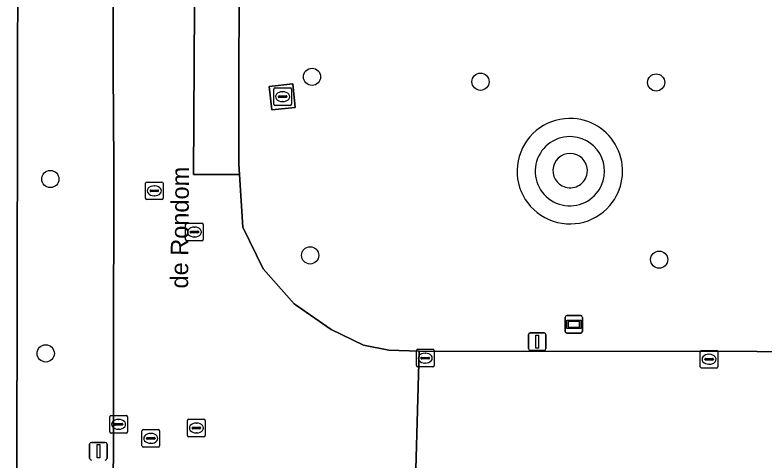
# Model space of a CAD drawing. Extents: x 161477 to 163040, y 383680 to 384871.
# Drawn here: x 162427.37 to 162469.93, y 384440.42 to 384465.71 of the extents above; entities that cross this region are included whole.
import ezdxf

# ---------------------------------------------------------------- set-up
doc = ezdxf.new("R2010")
doc.units = 0
for name, color, linetype in [('IMGEO_Berm_groen', 7, 'Continuous'), ('IMGEO_Boom', 7, 'Continuous'), ('IMGEO_Brandkraan', 7, 'Continuous'), ('IMGEO_Groenvoorziening', 7, 'Continuous'), ('IMGEO_Informatiebord', 7, 'Continuous'), ('IMGEO_Kolk', 7, 'Continuous'), ('IMGEO_Lichtmast', 7, 'Continuous'), ('IMGEO_Openbare_ruimte_label', 7, 'Continuous'), ('IMGEO_Parkeervlak_open', 7, 'Continuous'), ('IMGEO_Rijbaan_lokaal_open', 7, 'Continuous'), ('IMGEO_Rioolput', 7, 'Continuous'), ('IMGEO_Voetpad_gesloten', 7, 'Continuous'), ('IMGEO_Voetpad_halfverhard', 7, 'Continuous'), ('IMGEO_Voetpad_open', 7, 'Continuous')]:
    doc.layers.add(name, color=color, linetype=linetype)

msp = doc.modelspace()

# ---------------------------------------------------------------- linework, layer by layer
at = {"layer": 'IMGEO_Berm_groen'}
msp.add_lwpolyline([(162432.955, 384434.559), (162432.983, 384457.194), (162432.96, 384462.557), (162432.964, 384479.711), (162432.97, 384482.311), (162432.988, 384490.722), (162431.581, 384490.735), (162427.582, 384490.774), (162427.434, 384419.486), (162432.969, 384419.486), (162432.97, 384426.966)], close=True, dxfattribs=at)
at = {"layer": 'IMGEO_Boom'}
for centre in [(162444.25, 384462.2), (162453.82, 384461.92), (162463.8, 384461.88), (162429.38, 384456.39), (162444.14, 384452.05), (162463.97, 384451.81), (162429.12, 384446.48)]:
    msp.add_circle(centre, 0.489, dxfattribs=at)
at = {"layer": 'IMGEO_Brandkraan'}
for p, q in [((162442.079, 384460.644), (162442.079, 384461.496)), ((162442.154, 384461.57), (162443.006, 384461.57)), ((162442.567, 384461.35), (162442.592, 384461.35)), ((162443.08, 384461.496), (162443.08, 384460.644)), ((162442.338, 384461.064), (162442.338, 384461.076)), ((162442.776, 384461.027), (162442.378, 384461.027)), ((162442.381, 384461.113), (162442.779, 384461.113)), ((162442.59, 384460.79), (162442.565, 384460.79)), ((162442.822, 384461.076), (162442.822, 384461.064)), ((162443.006, 384460.57), (162442.154, 384460.57))]:
    msp.add_line(p, q, dxfattribs=at)
for points in [[(162442.079, 384460.644), (162442.079, 384461.496)], [(162442.154, 384461.57), (162443.006, 384461.57)], [(162443.08, 384461.496), (162443.08, 384460.644)], [(162443.006, 384460.57), (162442.154, 384460.57)]]:
    msp.add_lwpolyline(points, dxfattribs=at)
for centre, radius, start, end in [((162442.156, 384461.494), 0.0765, 91.552, 178.448), ((162442.156, 384461.494), 0.0765, 91.552, 178.448), ((162443.004, 384461.494), 0.0765, 1.552, 88.448), ((162443.004, 384461.494), 0.0765, 1.552, 88.448), ((162442.378, 384461.073), 0.0403, 85.8775, 175.7526), ((162442.375, 384461.063), 0.0366, 178.938, 274.7102), ((162442.779, 384461.07), 0.043, 264.8664, 352.4533), ((162442.783, 384461.075), 0.0386, 1.7309, 96.639), ((162442.156, 384460.646), 0.0765, 181.552, 268.448), ((162442.156, 384460.646), 0.0765, 181.552, 268.448), ((162443.004, 384460.646), 0.0765, 271.552, 358.448), ((162443.004, 384460.646), 0.0765, 271.552, 358.448)]:
    msp.add_arc(centre, radius, start, end, dxfattribs=at)
for centre, major_axis, ratio, start_param, end_param in [((162442.566, 384461.07), (-0.387, 0.002), 0.722429, 4.712389, 7.853982), ((162442.591, 384461.07), (-0.39, 0.002), 0.717154, 1.570796, 4.712389)]:
    msp.add_ellipse(centre, major_axis=major_axis, ratio=ratio, start_param=start_param, end_param=end_param, dxfattribs=at)
at = {"layer": 'IMGEO_Groenvoorziening'}
msp.add_lwpolyline([(162440.138, 384482.053), (162440.147, 384481.226), (162440.097, 384461.078), (162440.088, 384457.242), (162440.127, 384456.653), (162440.326, 384453.656), (162441.477, 384451.286), (162443.226, 384449.294), (162445.329, 384447.832), (162447.166, 384446.947), (162448.605, 384446.659), (162450.332, 384446.614), (162488.746, 384446.568)], dxfattribs=at)
msp.add_lwpolyline([(162443.295, 384460.459), (162441.96, 384460.318), (162441.819, 384461.653), (162443.154, 384461.794)], close=True, dxfattribs=at)
for centre, start, end in [((162458.896, 384456.837), 85.919, 319.5052), ((162458.897, 384456.838), 319.4868, 85.9374)]:
    msp.add_arc(centre, 2.997, start, end, dxfattribs=at)
at = {"layer": 'IMGEO_Informatiebord'}
for p, q in [((162458.625, 384447.73), (162458.625, 384448.53)), ((162458.625, 384448.53), (162458.625, 384447.73)), ((162458.725, 384448.63), (162459.515, 384448.63)), ((162459.515, 384448.63), (162458.725, 384448.63)), ((162459.615, 384448.53), (162459.615, 384447.73)), ((162459.615, 384447.73), (162459.615, 384448.53)), ((162459.515, 384447.63), (162458.725, 384447.63)), ((162458.725, 384447.63), (162459.515, 384447.63))]:
    msp.add_line(p, q, dxfattribs=at)
for points in [[(162458.726, 384448.362), (162459.514, 384448.362), (162459.514, 384447.898), (162458.726, 384447.898), (162458.726, 384448.362)], [(162458.791, 384448.297), (162458.791, 384447.963), (162459.449, 384447.963), (162459.449, 384448.297), (162458.791, 384448.297)]]:
    msp.add_lwpolyline(points, dxfattribs=at)
for centre, start, end in [((162458.725, 384448.53), 90, 180), ((162458.725, 384448.53), 90, 180), ((162459.515, 384448.53), 0, 90), ((162459.515, 384448.53), 360, 90), ((162458.725, 384447.73), 180, 270), ((162458.725, 384447.73), 180, 270), ((162459.515, 384447.73), 270, 0), ((162459.515, 384447.73), 270, 0)]:
    msp.add_arc(centre, 0.1, start, end, dxfattribs=at)
at = {"layer": 'IMGEO_Kolk'}
for p, q in [((162450.255, 384446.713), (162451.107, 384446.713)), ((162450.18, 384445.787), (162450.18, 384446.639)), ((162450.668, 384446.493), (162450.693, 384446.493)), ((162451.181, 384446.639), (162451.181, 384445.787)), ((162466.307, 384445.722), (162466.307, 384446.574)), ((162466.382, 384446.648), (162467.234, 384446.648)), ((162466.795, 384446.428), (162466.82, 384446.428)), ((162467.308, 384446.574), (162467.308, 384445.722)), ((162450.439, 384446.207), (162450.439, 384446.219)), ((162450.877, 384446.17), (162450.479, 384446.17)), ((162450.482, 384446.256), (162450.88, 384446.256)), ((162450.691, 384445.933), (162450.666, 384445.933)), ((162450.923, 384446.219), (162450.923, 384446.207)), ((162466.566, 384446.142), (162466.566, 384446.154)), ((162467.004, 384446.105), (162466.606, 384446.105)), ((162466.609, 384446.191), (162467.007, 384446.191)), ((162466.818, 384445.868), (162466.793, 384445.868)), ((162467.05, 384446.154), (162467.05, 384446.142)), ((162451.107, 384445.713), (162450.255, 384445.713)), ((162467.234, 384445.648), (162466.382, 384445.648)), ((162432.759, 384442.024), (162432.759, 384442.876)), ((162432.834, 384442.95), (162433.686, 384442.95)), ((162433.76, 384442.876), (162433.76, 384442.024)), ((162433.018, 384442.444), (162433.018, 384442.456)), ((162433.061, 384442.493), (162433.459, 384442.493)), ((162433.247, 384442.73), (162433.272, 384442.73)), ((162433.502, 384442.456), (162433.502, 384442.444)), ((162433.456, 384442.407), (162433.058, 384442.407)), ((162433.27, 384442.17), (162433.245, 384442.17)), ((162433.686, 384441.95), (162432.834, 384441.95))]:
    msp.add_line(p, q, dxfattribs=at)
for points in [[(162450.255, 384446.713), (162451.107, 384446.713)], [(162450.18, 384445.787), (162450.18, 384446.639)], [(162451.181, 384446.639), (162451.181, 384445.787)], [(162466.307, 384445.722), (162466.307, 384446.574)], [(162466.382, 384446.648), (162467.234, 384446.648)], [(162467.308, 384446.574), (162467.308, 384445.722)], [(162451.107, 384445.713), (162450.255, 384445.713)], [(162467.234, 384445.648), (162466.382, 384445.648)], [(162432.759, 384442.024), (162432.759, 384442.876)], [(162432.834, 384442.95), (162433.686, 384442.95)], [(162433.76, 384442.876), (162433.76, 384442.024)], [(162433.686, 384441.95), (162432.834, 384441.95)]]:
    msp.add_lwpolyline(points, dxfattribs=at)
for centre, radius, start, end in [((162450.257, 384446.637), 0.0765, 91.552, 178.448), ((162450.257, 384446.637), 0.0765, 91.552, 178.448), ((162451.105, 384446.637), 0.0765, 1.552, 88.448), ((162451.105, 384446.637), 0.0765, 1.552, 88.448), ((162450.884, 384446.218), 0.0386, 1.7309, 96.639), ((162466.384, 384446.572), 0.0765, 91.552, 178.448), ((162466.384, 384446.572), 0.0765, 91.552, 178.448), ((162467.232, 384446.572), 0.0765, 1.552, 88.448), ((162467.232, 384446.572), 0.0765, 1.552, 88.448), ((162450.479, 384446.216), 0.0403, 85.8775, 175.7526), ((162450.476, 384446.206), 0.0366, 178.938, 274.7102), ((162450.88, 384446.213), 0.043, 264.8664, 352.4533), ((162466.606, 384446.151), 0.0403, 85.8775, 175.7526), ((162466.603, 384446.141), 0.0366, 178.938, 274.7102), ((162467.007, 384446.148), 0.043, 264.8664, 352.4533), ((162467.011, 384446.153), 0.0386, 1.7309, 96.639), ((162450.257, 384445.789), 0.0765, 181.552, 268.448), ((162450.257, 384445.789), 0.0765, 181.552, 268.448), ((162451.105, 384445.789), 0.0765, 271.552, 358.448), ((162451.105, 384445.789), 0.0765, 271.552, 358.448), ((162466.384, 384445.724), 0.0765, 181.552, 268.448), ((162466.384, 384445.724), 0.0765, 181.552, 268.448), ((162467.232, 384445.724), 0.0765, 271.552, 358.448), ((162467.232, 384445.724), 0.0765, 271.552, 358.448), ((162432.836, 384442.874), 0.0765, 91.552, 178.448), ((162432.836, 384442.874), 0.0765, 91.552, 178.448), ((162433.684, 384442.874), 0.0765, 1.552, 88.448), ((162433.684, 384442.874), 0.0765, 1.552, 88.448), ((162433.058, 384442.453), 0.0403, 85.8775, 175.7526), ((162433.055, 384442.443), 0.0366, 178.938, 274.7102), ((162433.459, 384442.45), 0.043, 264.8664, 352.4533), ((162433.463, 384442.455), 0.0386, 1.7309, 96.639), ((162432.836, 384442.026), 0.0765, 181.552, 268.448), ((162432.836, 384442.026), 0.0765, 181.552, 268.448), ((162433.684, 384442.026), 0.0765, 271.552, 358.448), ((162433.684, 384442.026), 0.0765, 271.552, 358.448)]:
    msp.add_arc(centre, radius, start, end, dxfattribs=at)
for centre, major_axis, ratio, start_param, end_param in [((162450.667, 384446.213), (-0.387, 0.002), 0.722429, 4.712389, 7.853982), ((162450.692, 384446.213), (-0.39, 0.002), 0.717154, 1.570796, 4.712389), ((162466.794, 384446.148), (-0.387, 0.002), 0.722429, 4.712389, 7.853982), ((162466.819, 384446.148), (-0.39, 0.002), 0.717154, 1.570796, 4.712389), ((162433.246, 384442.45), (-0.387, 0.002), 0.722429, 4.712389, 7.853982), ((162433.271, 384442.45), (-0.39, 0.002), 0.717154, 1.570796, 4.712389)]:
    msp.add_ellipse(centre, major_axis=major_axis, ratio=ratio, start_param=start_param, end_param=end_param, dxfattribs=at)
at = {"layer": 'IMGEO_Lichtmast'}
for p, q in [((162456.545, 384446.75), (162456.545, 384447.55)), ((162456.545, 384447.55), (162456.545, 384446.75)), ((162456.645, 384447.65), (162457.435, 384447.65)), ((162457.435, 384447.65), (162456.645, 384447.65)), ((162457.535, 384447.55), (162457.535, 384446.75)), ((162457.535, 384446.75), (162457.535, 384447.55)), ((162457.435, 384446.65), (162456.645, 384446.65)), ((162456.645, 384446.65), (162457.435, 384446.65)), ((162431.615, 384440.52), (162431.615, 384441.32)), ((162431.615, 384441.32), (162431.615, 384440.52)), ((162431.715, 384441.42), (162432.505, 384441.42)), ((162432.505, 384441.42), (162431.715, 384441.42)), ((162432.605, 384441.32), (162432.605, 384440.52)), ((162432.605, 384440.52), (162432.605, 384441.32))]:
    msp.add_line(p, q, dxfattribs=at)
for points in [[(162456.965, 384447.525), (162457.115, 384447.525), (162457.115, 384446.775), (162456.965, 384446.775), (162456.965, 384447.525)], [(162432.035, 384441.295), (162432.185, 384441.295), (162432.185, 384440.545), (162432.035, 384440.545), (162432.035, 384441.295)]]:
    msp.add_lwpolyline(points, dxfattribs=at)
for centre, start, end in [((162456.645, 384447.55), 90, 180), ((162456.645, 384447.55), 90, 180), ((162457.435, 384447.55), 0, 90), ((162457.435, 384447.55), 360, 90), ((162456.645, 384446.75), 180, 270), ((162456.645, 384446.75), 180, 270), ((162457.435, 384446.75), 270, 0), ((162457.435, 384446.75), 270, 0), ((162431.715, 384441.32), 90, 180), ((162431.715, 384441.32), 90, 180), ((162432.505, 384441.32), 0, 90), ((162432.505, 384441.32), 360, 90), ((162431.715, 384440.52), 180, 270), ((162431.715, 384440.52), 180, 270), ((162432.505, 384440.52), 270, 0), ((162432.505, 384440.52), 270, 0)]:
    msp.add_arc(centre, 0.1, start, end, dxfattribs=at)
at = {"layer": 'IMGEO_Parkeervlak_open'}
msp.add_lwpolyline([(162440.147, 384481.226), (162440.138, 384482.053), (162437.665, 384482.073), (162437.515, 384456.653), (162440.127, 384456.653), (162440.088, 384457.242), (162440.097, 384461.078)], close=True, dxfattribs=at)
at = {"layer": 'IMGEO_Rijbaan_lokaal_open'}
for points in [[(162433.065, 384546.262), (162433.034, 384526.071), (162433.012, 384502.382), (162432.991, 384492.141), (162432.988, 384490.722), (162432.97, 384482.311), (162432.964, 384479.711), (162432.96, 384462.557), (162432.983, 384457.194), (162432.955, 384434.559), (162432.97, 384426.966), (162432.969, 384419.486), (162432.968, 384417.875), (162432.908, 384391.994)], [(162450.057, 384436.524), (162450.332, 384446.614), (162448.605, 384446.659), (162447.166, 384446.947), (162445.329, 384447.832), (162443.226, 384449.294), (162441.477, 384451.286), (162440.326, 384453.656), (162440.127, 384456.653), (162437.515, 384456.653), (162437.665, 384482.073), (162440.138, 384482.053)], [(162512.779, 384446.634), (162488.746, 384446.568), (162450.332, 384446.614), (162450.057, 384436.524), (162458.482, 384436.55), (162462.675, 384436.562), (162490.669, 384436.631), (162494.899, 384436.652), (162497.367, 384436.664), (162511.818, 384436.733), (162513.085, 384436.739)]]:
    msp.add_lwpolyline(points, dxfattribs=at)
at = {"layer": 'IMGEO_Rioolput'}
for p, q in [((162434.789, 384455.294), (162434.789, 384456.146)), ((162434.864, 384456.22), (162435.716, 384456.22)), ((162435.79, 384456.146), (162435.79, 384455.294)), ((162435.048, 384455.714), (162435.048, 384455.726)), ((162435.486, 384455.677), (162435.088, 384455.677)), ((162435.091, 384455.763), (162435.489, 384455.763)), ((162435.277, 384456), (162435.302, 384456)), ((162435.532, 384455.726), (162435.532, 384455.714)), ((162435.716, 384455.22), (162434.864, 384455.22)), ((162435.3, 384455.44), (162435.275, 384455.44)), ((162437.069, 384452.954), (162437.069, 384453.806)), ((162437.144, 384453.88), (162437.996, 384453.88)), ((162437.557, 384453.66), (162437.582, 384453.66)), ((162438.07, 384453.806), (162438.07, 384452.954)), ((162437.328, 384453.374), (162437.328, 384453.386)), ((162437.766, 384453.337), (162437.368, 384453.337)), ((162437.371, 384453.423), (162437.769, 384453.423)), ((162437.58, 384453.1), (162437.555, 384453.1)), ((162437.812, 384453.386), (162437.812, 384453.374)), ((162437.996, 384452.88), (162437.144, 384452.88)), ((162437.179, 384441.814), (162437.179, 384442.666)), ((162437.254, 384442.74), (162438.106, 384442.74)), ((162437.667, 384442.52), (162437.692, 384442.52)), ((162438.18, 384442.666), (162438.18, 384441.814)), ((162434.589, 384441.224), (162434.589, 384442.076)), ((162434.664, 384442.15), (162435.516, 384442.15)), ((162435.59, 384442.076), (162435.59, 384441.224)), ((162437.438, 384442.234), (162437.438, 384442.246)), ((162437.876, 384442.197), (162437.478, 384442.197)), ((162437.481, 384442.283), (162437.879, 384442.283)), ((162437.922, 384442.246), (162437.922, 384442.234)), ((162434.848, 384441.644), (162434.848, 384441.656)), ((162435.286, 384441.607), (162434.888, 384441.607)), ((162434.891, 384441.693), (162435.289, 384441.693)), ((162435.077, 384441.93), (162435.102, 384441.93)), ((162435.332, 384441.656), (162435.332, 384441.644)), ((162438.106, 384441.74), (162437.254, 384441.74)), ((162437.69, 384441.96), (162437.665, 384441.96)), ((162435.1, 384441.37), (162435.075, 384441.37)), ((162435.516, 384441.15), (162434.664, 384441.15))]:
    msp.add_line(p, q, dxfattribs=at)
for points in [[(162434.789, 384455.294), (162434.789, 384456.146)], [(162434.864, 384456.22), (162435.716, 384456.22)], [(162435.79, 384456.146), (162435.79, 384455.294)], [(162435.716, 384455.22), (162434.864, 384455.22)], [(162437.069, 384452.954), (162437.069, 384453.806)], [(162437.144, 384453.88), (162437.996, 384453.88)], [(162438.07, 384453.806), (162438.07, 384452.954)], [(162437.996, 384452.88), (162437.144, 384452.88)], [(162437.179, 384441.814), (162437.179, 384442.666)], [(162437.254, 384442.74), (162438.106, 384442.74)], [(162438.18, 384442.666), (162438.18, 384441.814)], [(162434.589, 384441.224), (162434.589, 384442.076)], [(162434.664, 384442.15), (162435.516, 384442.15)], [(162435.59, 384442.076), (162435.59, 384441.224)], [(162438.106, 384441.74), (162437.254, 384441.74)], [(162435.516, 384441.15), (162434.664, 384441.15)]]:
    msp.add_lwpolyline(points, dxfattribs=at)
for centre, radius, start, end in [((162434.866, 384456.144), 0.0765, 91.552, 178.448), ((162434.866, 384456.144), 0.0765, 91.552, 178.448), ((162435.714, 384456.144), 0.0765, 1.552, 88.448), ((162435.714, 384456.144), 0.0765, 1.552, 88.448), ((162435.088, 384455.723), 0.0403, 85.8775, 175.7526), ((162435.085, 384455.713), 0.0366, 178.938, 274.7102), ((162435.489, 384455.72), 0.043, 264.8664, 352.4533), ((162435.493, 384455.725), 0.0386, 1.7309, 96.639), ((162434.866, 384455.296), 0.0765, 181.552, 268.448), ((162434.866, 384455.296), 0.0765, 181.552, 268.448), ((162435.714, 384455.296), 0.0765, 271.552, 358.448), ((162435.714, 384455.296), 0.0765, 271.552, 358.448), ((162437.146, 384453.804), 0.0765, 91.552, 178.448), ((162437.146, 384453.804), 0.0765, 91.552, 178.448), ((162437.994, 384453.804), 0.0765, 1.552, 88.448), ((162437.994, 384453.804), 0.0765, 1.552, 88.448), ((162437.368, 384453.383), 0.0403, 85.8775, 175.7526), ((162437.365, 384453.373), 0.0366, 178.938, 274.7102), ((162437.769, 384453.38), 0.043, 264.8664, 352.4533), ((162437.773, 384453.385), 0.0386, 1.7309, 96.639), ((162437.146, 384452.956), 0.0765, 181.552, 268.448), ((162437.146, 384452.956), 0.0765, 181.552, 268.448), ((162437.994, 384452.956), 0.0765, 271.552, 358.448), ((162437.994, 384452.956), 0.0765, 271.552, 358.448), ((162437.256, 384442.664), 0.0765, 91.552, 178.448), ((162437.256, 384442.664), 0.0765, 91.552, 178.448), ((162438.104, 384442.664), 0.0765, 1.552, 88.448), ((162438.104, 384442.664), 0.0765, 1.552, 88.448), ((162434.666, 384442.074), 0.0765, 91.552, 178.448), ((162434.666, 384442.074), 0.0765, 91.552, 178.448), ((162435.514, 384442.074), 0.0765, 1.552, 88.448), ((162435.514, 384442.074), 0.0765, 1.552, 88.448), ((162437.478, 384442.243), 0.0403, 85.8775, 175.7526), ((162437.475, 384442.233), 0.0366, 178.938, 274.7102), ((162437.879, 384442.24), 0.043, 264.8664, 352.4533), ((162437.883, 384442.245), 0.0386, 1.7309, 96.639), ((162434.888, 384441.653), 0.0403, 85.8775, 175.7526), ((162434.885, 384441.643), 0.0366, 178.938, 274.7102), ((162435.289, 384441.65), 0.043, 264.8664, 352.4533), ((162435.293, 384441.655), 0.0386, 1.7309, 96.639), ((162437.256, 384441.816), 0.0765, 181.552, 268.448), ((162437.256, 384441.816), 0.0765, 181.552, 268.448), ((162438.104, 384441.816), 0.0765, 271.552, 358.448), ((162438.104, 384441.816), 0.0765, 271.552, 358.448), ((162434.666, 384441.226), 0.0765, 181.552, 268.448), ((162434.666, 384441.226), 0.0765, 181.552, 268.448), ((162435.514, 384441.226), 0.0765, 271.552, 358.448), ((162435.514, 384441.226), 0.0765, 271.552, 358.448)]:
    msp.add_arc(centre, radius, start, end, dxfattribs=at)
for centre, major_axis, ratio, start_param, end_param in [((162435.276, 384455.72), (-0.387, 0.002), 0.722429, 4.712389, 7.853982), ((162435.301, 384455.72), (-0.39, 0.002), 0.717154, 1.570796, 4.712389), ((162437.556, 384453.38), (-0.387, 0.002), 0.722429, 4.712389, 7.853982), ((162437.581, 384453.38), (-0.39, 0.002), 0.717154, 1.570796, 4.712389), ((162437.666, 384442.24), (-0.387, 0.002), 0.722429, 4.712389, 7.853982), ((162437.691, 384442.24), (-0.39, 0.002), 0.717154, 1.570796, 4.712389), ((162435.076, 384441.65), (-0.387, 0.002), 0.722429, 4.712389, 7.853982), ((162435.101, 384441.65), (-0.39, 0.002), 0.717154, 1.570796, 4.712389)]:
    msp.add_ellipse(centre, major_axis=major_axis, ratio=ratio, start_param=start_param, end_param=end_param, dxfattribs=at)
at = {"layer": 'IMGEO_Voetpad_gesloten'}
msp.add_lwpolyline([(162443.154, 384461.794), (162441.819, 384461.653), (162441.96, 384460.318), (162443.295, 384460.459)], close=True, dxfattribs=at)
at = {"layer": 'IMGEO_Voetpad_halfverhard'}
for centre, radius, start, end in [((162458.897, 384456.836), 1.968, 85.031, 320.3605), ((162458.897, 384456.836), 1.968, 320.3604, 85.0311), ((162458.912, 384456.87), 0.979, 350.9621, 254.3953), ((162458.912, 384456.87), 0.979, 350.9621, 254.3953), ((162458.912, 384456.87), 0.979, 254.3975, 350.9599), ((162458.912, 384456.87), 0.979, 254.3975, 350.9599)]:
    msp.add_arc(centre, radius, start, end, dxfattribs=at)
at = {"layer": 'IMGEO_Voetpad_open'}
msp.add_lwpolyline([(162432.8, 384390.095), (162427.373, 384390.095), (162427.374, 384390.741), (162427.431, 384417.875), (162427.434, 384419.486), (162427.582, 384490.774), (162431.581, 384490.735), (162432.988, 384490.722), (162432.991, 384492.141), (162431.505, 384492.15), (162428.534, 384492.169), (162427.554, 384492.176), (162427.619, 384554.587), (162429.337, 384554.554), (162430.005, 384554.542)], dxfattribs=at)
for centre, radius, start, end in [((162458.896, 384456.837), 2.997, 85.919, 319.5052), ((162458.897, 384456.838), 2.997, 319.4868, 85.9374), ((162458.897, 384456.836), 1.968, 85.031, 320.3605), ((162458.897, 384456.836), 1.968, 320.3604, 85.0311)]:
    msp.add_arc(centre, radius, start, end, dxfattribs=at)

# ---------------------------------------------------------------- texts
at = {"layer": 'IMGEO_Openbare_ruimte_label'}
msp.add_text('de Rondom', height=1, rotation=89.5416, dxfattribs=at).set_placement((162437.207, 384450.167))

doc.saveas('drawing.dxf')
